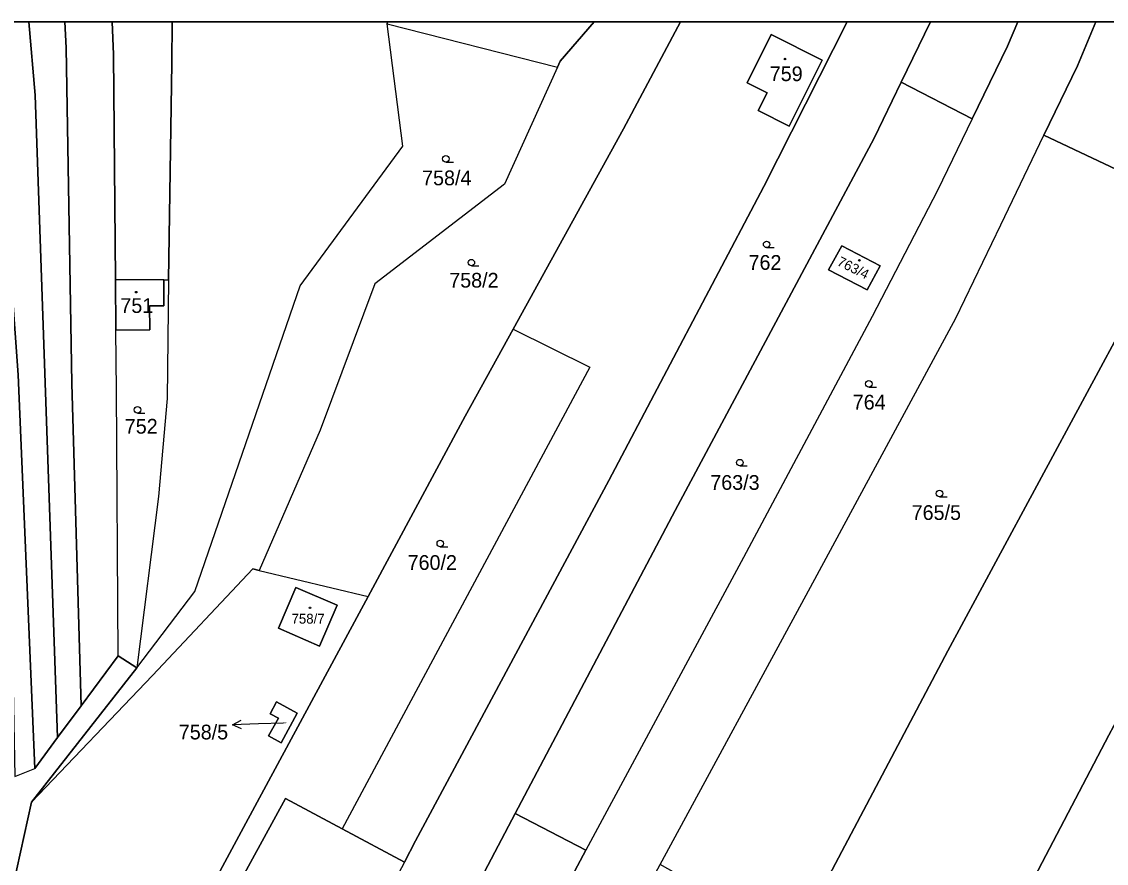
# Model space of a CAD drawing. Extents: x -598233 to -596890, y -1157848 to -1156431.
# Drawn here: x -597490.9 to -597365.8, y -1156527.9 to -1156430.9 of the extents above; entities that cross this region are included whole.
import ezdxf

# ---------------------------------------------------------------- set-up
doc = ezdxf.new("R2010")
doc.units = 0
for name, color, linetype in [('Level 1', 7, 'Continuous'), ('Level 4', 7, 'Continuous'), ('Level 5', 7, 'Continuous'), ('Level 57', 7, 'Continuous'), ('Level 60', 7, 'Continuous'), ('Vrstva 60', 7, 'Continuous'), ('zajmove_uzemi', 7, 'Continuous')]:
    doc.layers.add(name, color=color, linetype=linetype)

msp = doc.modelspace()

# ---------------------------------------------------------------- linework, layer by layer
at = {"layer": 'Level 1'}
for p, q in [((-597448.67, -1156430.86), (-597448.71, -1156431.11)), ((-597386.09, -1156430.86), (-597389.46, -1156437.84))]:
    msp.add_line(p, q, dxfattribs=at)
for points in [[(-597495.06, -1156430.86), (-597493.42, -1156442.2), (-597491.29, -1156471.58), (-597489.37, -1156516.99)], [(-597486.72, -1156513.4), (-597489.31, -1156439.32), (-597490.06, -1156430.86)], [(-597485.89, -1156430.86), (-597485.72, -1156433.87), (-597485.07, -1156472.57), (-597484.01, -1156509.73)], [(-597480.05, -1156460.57), (-597480.29, -1156434.65), (-597480.42, -1156430.86)], [(-597477.6, -1156505.35), (-597470.9, -1156496.57), (-597458.74, -1156461.33), (-597446.92, -1156445.2), (-597448.71, -1156431.11)], [(-597473.51, -1156430.86), (-597473.57, -1156435.62), (-597473.92, -1156460.63)], [(-597448.71, -1156431.11), (-597429.08, -1156436.11)], [(-597395.67, -1156430.86), (-597405.31, -1156449.87), (-597423.18, -1156483.78), (-597445.44, -1156525.32), (-597446.74, -1156527.77)], [(-597414.91, -1156430.86), (-597421.46, -1156443.22), (-597434.2, -1156466.33)], [(-597424.84, -1156430.86), (-597428.76, -1156435.42), (-597429.08, -1156436.11)], [(-597428.67, -1156631.61), (-597427.85, -1156630.35), (-597411.34, -1156599.59), (-597402.28, -1156581.87), (-597387.75, -1156555.65), (-597365.5, -1156513.11), (-597345.33, -1156475.47), (-597340.33, -1156466.22), (-597330.16, -1156445.76), (-597324.05, -1156430.86)], [(-597375.99, -1156430.86), (-597377.21, -1156433.66), (-597381.27, -1156442.06)], [(-597373, -1156443.96), (-597369.14, -1156435.96), (-597367.01, -1156430.86)], [(-597398.56, -1156435.28), (-597404.43, -1156432.35), (-597407.21, -1156437.92), (-597404.92, -1156439.06), (-597405.94, -1156441.1), (-597402.36, -1156442.89), (-597398.56, -1156435.28)], [(-597429.08, -1156436.11), (-597435.2, -1156449.61), (-597450.16, -1156461.07), (-597456.46, -1156477.95), (-597463.47, -1156494.14)], [(-597389.46, -1156437.84), (-597392.57, -1156444.29), (-597415.51, -1156487.21), (-597433.96, -1156522.18)], [(-597381.27, -1156442.06), (-597389.46, -1156437.84)], [(-597381.27, -1156442.06), (-597385.27, -1156450.33), (-597392.82, -1156464.86), (-597407.65, -1156492.63), (-597425.8, -1156526.39)], [(-597417.23, -1156528.04), (-597399.93, -1156496.06), (-597383.15, -1156465.04), (-597377.97, -1156454.29), (-597373, -1156443.96)], [(-597356.99, -1156451.53), (-597373, -1156443.96)], [(-597401.72, -1156536.82), (-597384.06, -1156503.41), (-597363.02, -1156464.37), (-597356.99, -1156451.53)], [(-597396.3, -1156456.7), (-597391.88, -1156459.01), (-597393.38, -1156461.77), (-597397.85, -1156459.46), (-597396.3, -1156456.7)], [(-597480.05, -1156460.57), (-597480, -1156466.44)], [(-597474.49, -1156460.62), (-597480.05, -1156460.57)], [(-597480, -1156466.44), (-597476.11, -1156466.4), (-597476.14, -1156463.63), (-597474.46, -1156463.62), (-597474.49, -1156460.62)], [(-597473.92, -1156460.63), (-597474.11, -1156474.3), (-597475.09, -1156485.61), (-597477.6, -1156505.35)], [(-597474.49, -1156460.62), (-597473.92, -1156460.63)], [(-597479.76, -1156503.97), (-597479.93, -1156473.38), (-597480, -1156466.44)], [(-597434.2, -1156466.33), (-597425.34, -1156470.7), (-597453.92, -1156523.93)], [(-597434.2, -1156466.33), (-597439.73, -1156476.36), (-597450.93, -1156497.14)], [(-597489.73, -1156520.84), (-597475.78, -1156506.26), (-597464.21, -1156493.96), (-597463.47, -1156494.14)], [(-597463.47, -1156494.14), (-597450.93, -1156497.14)], [(-597454.51, -1156498.13), (-597459.26, -1156496.1), (-597461.24, -1156500.8), (-597456.52, -1156502.85), (-597454.51, -1156498.13)], [(-597450.93, -1156497.14), (-597465.28, -1156523.77), (-597475.86, -1156543.4), (-597495.88, -1156580.52)], [(-597479.76, -1156503.97), (-597484.01, -1156509.73)], [(-597477.6, -1156505.35), (-597479.76, -1156503.97)], [(-597477.6, -1156505.35), (-597489.73, -1156520.84)], [(-597484.01, -1156509.73), (-597486.72, -1156513.4)], [(-597459.09, -1156510.58), (-597461.49, -1156509.28), (-597462.23, -1156510.66), (-597461.26, -1156511.18), (-597462.4, -1156513.22), (-597460.94, -1156514.01), (-597459.09, -1156510.58)], [(-597486.72, -1156513.4), (-597489.37, -1156516.99)], [(-597491.67, -1156517.9), (-597489.37, -1156516.99)], [(-597495.88, -1156580.52), (-597499.49, -1156565.04), (-597489.73, -1156520.84)], [(-597453.92, -1156523.93), (-597460.44, -1156520.44), (-597473.66, -1156544.59), (-597493.7, -1156583.36), (-597493.66, -1156586.09)], [(-597433.96, -1156522.18), (-597439.08, -1156531.88), (-597454.84, -1156561.01), (-597477.64, -1156602.59)], [(-597433.96, -1156522.18), (-597425.8, -1156526.39)], [(-597446.74, -1156527.77), (-597453.92, -1156523.93)], [(-597469.16, -1156609.11), (-597468.93, -1156608.73), (-597443.76, -1156560.61), (-597429.68, -1156533.6), (-597425.8, -1156526.39)], [(-597446.74, -1156527.77), (-597451.35, -1156536.46)]]:
    msp.add_lwpolyline(points, dxfattribs=at)
at = {"layer": 'Level 5'}
for p, q in [((-597441.97, -1156447.05), (-597441.09, -1156447.05)), ((-597404.97, -1156456.91), (-597404.09, -1156456.91)), ((-597439.02, -1156459.02), (-597438.15, -1156459.02)), ((-597393.18, -1156473), (-597392.31, -1156473)), ((-597477.52, -1156476), (-597476.65, -1156476)), ((-597408.07, -1156482.08), (-597407.2, -1156482.08)), ((-597385.03, -1156485.65), (-597384.16, -1156485.65)), ((-597442.6, -1156491.4), (-597441.72, -1156491.4))]:
    msp.add_line(p, q, dxfattribs=at)
for centre, radius in [((-597402.85, -1156435.16), 0.09), ((-597402.85, -1156435.16), 0.0521), ((-597441.97, -1156446.67), 0.375), ((-597404.97, -1156456.53), 0.375), ((-597439.02, -1156458.64), 0.375), ((-597394.27, -1156458.38), 0.09), ((-597394.27, -1156458.38), 0.0521), ((-597477.67, -1156462.05), 0.09), ((-597477.67, -1156462.05), 0.0521), ((-597393.18, -1156472.62), 0.375), ((-597477.52, -1156475.62), 0.375), ((-597408.07, -1156481.7), 0.375), ((-597385.03, -1156485.27), 0.375), ((-597442.6, -1156491.02), 0.375), ((-597457.62, -1156498.45), 0.09), ((-597457.62, -1156498.45), 0.0521)]:
    msp.add_circle(centre, radius, dxfattribs=at)
at = {"layer": 'Level 57'}
for p, q in [((-597463.55, -1156511.84), (-597466.55, -1156511.92)), ((-597460.69, -1156511.76), (-597463.55, -1156511.84))]:
    msp.add_line(p, q, dxfattribs=at)
msp.add_lwpolyline([(-597465.54, -1156512.39), (-597466.55, -1156511.92), (-597465.56, -1156511.39)], dxfattribs=at)
at = {"layer": 'Level 60'}
for points in [[(-597477.6, -1156505.35), (-597470.9, -1156496.57), (-597458.74, -1156461.33), (-597446.92, -1156445.2), (-597448.71, -1156431.11), (-597429.08, -1156436.11), (-597435.2, -1156449.61), (-597450.16, -1156461.07), (-597456.46, -1156477.95), (-597463.47, -1156494.14), (-597464.21, -1156493.96), (-597475.78, -1156506.26), (-597489.73, -1156520.84)], [(-597404.43, -1156432.35), (-597398.56, -1156435.28), (-597402.36, -1156442.89), (-597405.94, -1156441.1), (-597404.92, -1156439.06), (-597407.21, -1156437.92)], [(-597385.27, -1156450.33), (-597392.82, -1156464.86), (-597407.65, -1156492.63), (-597425.8, -1156526.39), (-597433.96, -1156522.18), (-597415.51, -1156487.21), (-597392.57, -1156444.29), (-597389.46, -1156437.84), (-597381.27, -1156442.06)], [(-597373, -1156443.96), (-597356.99, -1156451.53), (-597363.02, -1156464.37), (-597384.06, -1156503.41), (-597401.72, -1156536.82), (-597417.23, -1156528.04), (-597399.93, -1156496.06), (-597383.15, -1156465.04), (-597377.97, -1156454.29)], [(-597396.3, -1156456.7), (-597391.88, -1156459.01), (-597393.38, -1156461.77), (-597397.85, -1156459.46)], [(-597391.88, -1156459.01), (-597396.3, -1156456.7), (-597397.85, -1156459.46), (-597393.38, -1156461.77)], [(-597480, -1156466.44), (-597480.05, -1156460.57), (-597474.49, -1156460.62), (-597474.46, -1156463.62), (-597476.14, -1156463.63), (-597476.11, -1156466.4)], [(-597479.76, -1156503.97), (-597479.93, -1156473.38), (-597480, -1156466.44), (-597476.11, -1156466.4), (-597476.14, -1156463.63), (-597474.46, -1156463.62), (-597474.49, -1156460.62), (-597473.92, -1156460.63), (-597474.11, -1156474.3), (-597475.09, -1156485.61), (-597477.6, -1156505.35)], [(-597439.73, -1156476.36), (-597434.2, -1156466.33), (-597425.34, -1156470.7), (-597453.92, -1156523.93), (-597460.44, -1156520.44), (-597473.66, -1156544.59), (-597493.7, -1156583.36), (-597493.66, -1156586.09), (-597494.94, -1156584.54), (-597495.88, -1156580.52), (-597475.86, -1156543.4), (-597465.28, -1156523.77), (-597450.93, -1156497.14)], [(-597495.88, -1156580.52), (-597499.49, -1156565.04), (-597489.73, -1156520.84), (-597475.78, -1156506.26), (-597464.21, -1156493.96), (-597463.47, -1156494.14), (-597450.93, -1156497.14), (-597465.28, -1156523.77), (-597475.86, -1156543.4)], [(-597459.26, -1156496.1), (-597454.51, -1156498.13), (-597456.52, -1156502.85), (-597461.24, -1156500.8)], [(-597454.51, -1156498.13), (-597459.26, -1156496.1), (-597461.24, -1156500.8), (-597456.52, -1156502.85)], [(-597459.09, -1156510.58), (-597461.49, -1156509.28), (-597462.23, -1156510.66), (-597461.26, -1156511.18), (-597462.4, -1156513.22), (-597460.94, -1156514.01)], [(-597461.49, -1156509.28), (-597459.09, -1156510.58), (-597460.94, -1156514.01), (-597462.4, -1156513.22), (-597461.26, -1156511.18), (-597462.23, -1156510.66)], [(-597453.92, -1156523.93), (-597446.74, -1156527.77), (-597451.35, -1156536.46), (-597457.69, -1156532.94), (-597489.85, -1156590.73), (-597490.54, -1156589.9), (-597493.66, -1156586.09), (-597493.7, -1156583.36), (-597473.66, -1156544.59), (-597460.44, -1156520.44)], [(-597469.16, -1156609.11), (-597477.64, -1156602.59), (-597454.84, -1156561.01), (-597439.08, -1156531.88), (-597433.96, -1156522.18), (-597425.8, -1156526.39), (-597429.68, -1156533.6), (-597443.76, -1156560.61), (-597468.93, -1156608.73)]]:
    msp.add_lwpolyline(points, close=True, dxfattribs=at)
msp.add_lwpolyline([(-597491.67, -1156517.9), (-597489.37, -1156516.99), (-597486.72, -1156513.4), (-597484.01, -1156509.73), (-597479.76, -1156503.97), (-597477.6, -1156505.35), (-597489.73, -1156520.84), (-597499.49, -1156565.04)], dxfattribs=at)
at = {"layer": 'Vrstva 60'}
msp.add_lwpolyline([(-596983.04, -1156430.86), (-598045.83, -1156430.86)], dxfattribs=at)
for points in [[(-597495.06, -1156430.86), (-597503.15, -1156430.86), (-597497.05, -1156453.13), (-597497.91, -1156470.53), (-597492.13, -1156493.52), (-597491.67, -1156517.9), (-597489.37, -1156516.99), (-597491.29, -1156471.58), (-597493.42, -1156442.2)], [(-597490.06, -1156430.86), (-597495.06, -1156430.86), (-597493.42, -1156442.2), (-597491.29, -1156471.58), (-597489.37, -1156516.99), (-597486.72, -1156513.4), (-597489.31, -1156439.32)], [(-597485.89, -1156430.86), (-597490.06, -1156430.86), (-597489.31, -1156439.32), (-597486.72, -1156513.4), (-597484.01, -1156509.73), (-597485.07, -1156472.57), (-597485.72, -1156433.87)], [(-597480.42, -1156430.86), (-597485.89, -1156430.86), (-597485.72, -1156433.87), (-597485.07, -1156472.57), (-597484.01, -1156509.73), (-597479.76, -1156503.97), (-597479.93, -1156473.38), (-597480, -1156466.44), (-597480.05, -1156460.57), (-597480.29, -1156434.65)], [(-597386.09, -1156430.86), (-597395.67, -1156430.86), (-597405.31, -1156449.87), (-597423.18, -1156483.78), (-597445.44, -1156525.32), (-597446.74, -1156527.77), (-597451.35, -1156536.46), (-597464.56, -1156561.37), (-597484.37, -1156597.4), (-597477.64, -1156602.59), (-597454.84, -1156561.01), (-597439.08, -1156531.88), (-597433.96, -1156522.18), (-597415.51, -1156487.21), (-597392.57, -1156444.29), (-597389.46, -1156437.84)], [(-597473.51, -1156430.86), (-597480.42, -1156430.86), (-597480.29, -1156434.65), (-597480.05, -1156460.57), (-597474.49, -1156460.62), (-597473.92, -1156460.63), (-597473.57, -1156435.62)], [(-597448.67, -1156430.86), (-597473.51, -1156430.86), (-597473.57, -1156435.62), (-597473.92, -1156460.63), (-597474.11, -1156474.3), (-597475.09, -1156485.61), (-597477.6, -1156505.35), (-597470.9, -1156496.57), (-597458.74, -1156461.33), (-597446.92, -1156445.2), (-597448.71, -1156431.11)], [(-597367.01, -1156430.86), (-597375.99, -1156430.86), (-597377.21, -1156433.66), (-597381.27, -1156442.06), (-597385.27, -1156450.33), (-597392.82, -1156464.86), (-597407.65, -1156492.63), (-597425.8, -1156526.39), (-597429.68, -1156533.6), (-597443.76, -1156560.61), (-597468.93, -1156608.73), (-597469.16, -1156609.11), (-597462.94, -1156613.91), (-597462.54, -1156613.21), (-597438.33, -1156568.44), (-597422.33, -1156537.47), (-597417.23, -1156528.04), (-597399.93, -1156496.06), (-597383.15, -1156465.04), (-597377.97, -1156454.29), (-597373, -1156443.96), (-597369.14, -1156435.96)], [(-597414.91, -1156430.86), (-597424.84, -1156430.86), (-597428.76, -1156435.42), (-597429.08, -1156436.11), (-597435.2, -1156449.61), (-597450.16, -1156461.07), (-597456.46, -1156477.95), (-597463.47, -1156494.14), (-597450.93, -1156497.14), (-597439.73, -1156476.36), (-597434.2, -1156466.33), (-597421.46, -1156443.22)], [(-597395.67, -1156430.86), (-597414.91, -1156430.86), (-597421.46, -1156443.22), (-597434.2, -1156466.33), (-597425.34, -1156470.7), (-597453.92, -1156523.93), (-597446.74, -1156527.77), (-597445.44, -1156525.32), (-597423.18, -1156483.78), (-597405.31, -1156449.87)], [(-597424.84, -1156430.86), (-597448.67, -1156430.86), (-597448.71, -1156431.11), (-597429.08, -1156436.11), (-597428.76, -1156435.42)], [(-597324.05, -1156430.86), (-597347.86, -1156430.86), (-597351.6, -1156440.05), (-597356.99, -1156451.53), (-597363.02, -1156464.37), (-597384.06, -1156503.41), (-597401.72, -1156536.82), (-597404.3, -1156541.69), (-597420.21, -1156572.77), (-597445.52, -1156622.21), (-597428.67, -1156631.61), (-597427.85, -1156630.35), (-597411.34, -1156599.59), (-597402.28, -1156581.87), (-597387.75, -1156555.65), (-597365.5, -1156513.11), (-597345.33, -1156475.47), (-597340.33, -1156466.22), (-597330.16, -1156445.76)], [(-597315.49, -1156430.86), (-597324.05, -1156430.86), (-597330.16, -1156445.76), (-597340.33, -1156466.22), (-597345.33, -1156475.47), (-597365.5, -1156513.11), (-597387.75, -1156555.65), (-597402.28, -1156581.87), (-597411.34, -1156599.59), (-597427.85, -1156630.35), (-597428.67, -1156631.61), (-597423.06, -1156636.69), (-597422.72, -1156635.87), (-597405.1, -1156603.17), (-597394.62, -1156584.61), (-597380.71, -1156559.35), (-597371.24, -1156541.75), (-597357.84, -1156516.83), (-597338.49, -1156479.56), (-597322.29, -1156447.44), (-597321.2, -1156444.77)], [(-597375.99, -1156430.86), (-597386.09, -1156430.86), (-597389.46, -1156437.84), (-597381.27, -1156442.06), (-597377.21, -1156433.66)], [(-597347.86, -1156430.86), (-597367.01, -1156430.86), (-597369.14, -1156435.96), (-597373, -1156443.96), (-597356.99, -1156451.53), (-597351.6, -1156440.05)], [(-597402.36, -1156442.89), (-597405.94, -1156441.1), (-597404.92, -1156439.06), (-597407.21, -1156437.92), (-597404.43, -1156432.35), (-597398.56, -1156435.28)]]:
    msp.add_lwpolyline(points, close=True, dxfattribs=at)
at = {"layer": 'zajmove_uzemi'}
msp.add_lwpolyline([(-598232.89, -1156430.86), (-596890.46, -1156430.86), (-596890.46, -1157848.46), (-598232.89, -1157848.46)], close=True, dxfattribs=at)

# ---------------------------------------------------------------- texts
at = {"layer": 'Level 4'}
for s, height, p in [('759', 1.7, (-597404.61, -1156437.71)), ('758/4', 1.7, (-597444.7, -1156449.72)), ('762', 1.7, (-597407.06, -1156459.47)), ('758/2', 1.7, (-597441.57, -1156461.52)), ('751', 1.7, (-597479.49, -1156464.44)), ('764', 1.7, (-597395.04, -1156475.58)), ('752', 1.7, (-597478.98, -1156478.36)), ('763/3', 1.7, (-597411.47, -1156484.84)), ('765/5', 1.7, (-597388.25, -1156488.31)), ('760/2', 1.7, (-597446.37, -1156494.07)), ('758/7', 1.14, (-597459.75, -1156500.27)), ('758/5', 0.1, (-597460.69, -1156511.76))]:
    msp.add_text(s, height=height, dxfattribs=at).set_placement(p)
msp.add_text('763/4', height=1.14, rotation=333.3534, dxfattribs=at).set_placement((-597396.94, -1156458.89))
at = {"layer": 'Level 57'}
msp.add_text('758/5', height=1.7, dxfattribs=at).set_placement((-597472.75, -1156513.62))

doc.saveas('drawing.dxf')
